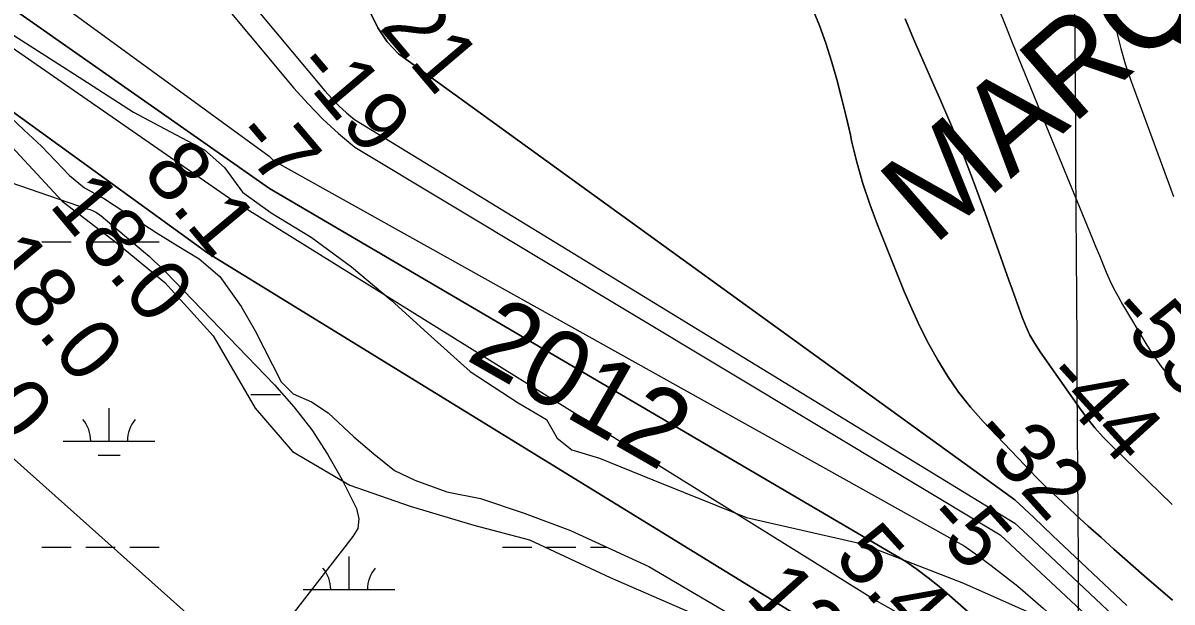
# Model space of a CAD drawing. Extents: x 3477039 to 3515015, y 546746 to 572297.
# Drawn here: x 3501172 to 3502424, y 559617 to 560248 of the extents above; entities that cross this region are included whole.
import ezdxf

# ---------------------------------------------------------------- set-up
doc = ezdxf.new("R2010")
doc.units = 0
for name, color, linetype in [('V-CHAN-NAID', 7, 'Continuous'), ('V-GRID-MAJR', 7, 'Continuous'), ('V-RIVR-EDGE', 7, 'Continuous'), ('V-RIVR-IDEN', 7, 'Continuous'), ('V-RIVR-RANG', 7, 'Continuous'), ('V-SITE-VEGE', 7, 'Continuous'), ('V-TOPO-DPTH', 7, 'Continuous'), ('V-TOPO-MAJR', 7, 'Continuous'), ('V-TOPO-MINR', 7, 'Continuous'), ('V-TOPO-WATR', 7, 'Continuous'), ('V-WETL-SWMP', 7, 'Continuous')]:
    doc.layers.add(name, color=color, linetype=linetype)

msp = doc.modelspace()

# ---------------------------------------------------------------- linework, layer by layer
at = {"layer": 'V-GRID-MAJR'}
msp.add_spline([(3502367.239, 552233.144), (3502330.233, 558291.01), (3502293.207, 564351.96), (3502256.181, 570412.927), (3502256.162, 570415.993)], degree=3, dxfattribs=at)
at = {"layer": 'V-RIVR-EDGE'}
msp.add_lwpolyline([(3501148.716836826, 560243.129207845), (3501237.4250991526, 560186.479154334), (3501292.56723052, 560150.9235323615), (3501326.7411065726, 560132.8292312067), (3501369.907951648, 560109.9100799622), (3501391.472076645, 560090.6463058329), (3501411.215935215, 560063.582786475), (3501442.377805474, 560041.2936467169), (3501486.136066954, 560014.7710732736), (3501529.879484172, 559982.2452702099), (3501573.0136718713, 559946.1190137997), (3501616.739275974, 559906.3893351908), (3501659.2686874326, 559868.4635943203), (3501711.4121728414, 559834.1160404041), (3501742.584434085, 559816.0291613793), (3501753.9400998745, 559795.5899765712), (3501770.1176469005, 559782.9431148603), (3501800.1115286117, 559773.8640491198), (3501858.284963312, 559750.307464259), (3501960.238925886, 559709.2331503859), (3502086.236979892, 559680.7062416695), (3502196.5910106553, 559637.8101769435), (3502269.1499300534, 559605.2131214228)], dxfattribs=at)
at = {"layer": 'V-SITE-VEGE'}
msp.add_lwpolyline([(3501160.058, 560113.118), (3501214.594, 560054.029), (3501275.076, 560007.642), (3501326.7630000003, 559965.224), (3501379.342, 559907.122), (3501424.946, 559828.4890000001), (3501465.829, 559781.232), (3501528.325, 559744.632), (3501593.839, 559721.729), (3501663.2800000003, 559700.764), (3501723.938, 559684.746), (3501811.6350000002, 559643.852), (3501898.612, 559606.21), (3502104.772, 559486.742), (3502342.741, 559293.933), (3502447.4450000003, 559219.594)], dxfattribs=at)
at = {"layer": 'V-TOPO-DPTH'}
for points in [[(3500884.375135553, 560979.4717167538), (3500924.075901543, 560882.2144106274), (3500947.979011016, 560830.6328109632), (3500974.8705763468, 560780.8486835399), (3501006.244825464, 560733.7607644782), (3501040.6075304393, 560688.4703176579), (3501467.291075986, 560177.1841014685), (3501482.687463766, 560159.8779701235), (3501498.7612477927, 560143.2702019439), (3501515.85112619, 560127.7099785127), (3501533.618400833, 560112.848118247), (3502236.728744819, 559690.5327835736), (3502572.4266762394, 559376.6277914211)], [(3500884.375135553, 560979.4717167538), (3500924.075901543, 560882.2144106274), (3500947.979011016, 560830.6328109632), (3500974.8705763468, 560780.8486835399), (3501006.244825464, 560733.7607644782), (3501040.6075304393, 560688.4703176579), (3501467.291075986, 560177.1841014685), (3501482.687463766, 560159.8779701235), (3501498.7612477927, 560143.2702019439), (3501515.85112619, 560127.7099785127), (3501533.618400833, 560112.848118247), (3502236.728744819, 559690.5327835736), (3502572.4266762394, 559376.6277914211)], [(3500382.3158082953, 560812.1999238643), (3500385.9007099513, 560809.2158966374), (3500388.4072873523, 560807.0986319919), (3500390.7200476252, 560805.14968299), (3500393.0358184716, 560803.2043262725), (3500395.3561051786, 560801.2643579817), (3500397.6794024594, 560799.3279819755), (3500400.020438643, 560797.414000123), (3500402.3821029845, 560795.526268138), (3500404.774709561, 560793.6779109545), (3500407.1879442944, 560791.8558036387), (3501440.702294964, 560067.6181656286), (3502134.01171944, 559661.420767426), (3502146.2761688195, 559652.5550603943), (3502158.3297934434, 559643.4207245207), (3502170.067180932, 559633.8834453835), (3502181.5937436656, 559624.077537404), (3502318.2879137, 559503.7379187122), (3502397.348981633, 559432.8607966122), (3502475.538650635, 559361.0518455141)], [(3502475.538650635, 559361.0518455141), (3502397.348981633, 559432.8607966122), (3502318.2879137, 559503.7379187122), (3502181.5937436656, 559624.077537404), (3502170.067180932, 559633.8834453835), (3502158.3297934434, 559643.4207245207), (3502146.2761688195, 559652.5550603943), (3502134.01171944, 559661.420767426), (3501440.702294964, 560067.6181656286), (3500407.1879442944, 560791.8558036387), (3500404.774709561, 560793.6779109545), (3500402.3821029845, 560795.526268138), (3500400.020438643, 560797.414000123), (3500397.6794024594, 560799.3279819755), (3500395.3561051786, 560801.2643579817), (3500393.0358184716, 560803.2043262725), (3500390.7200476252, 560805.14968299), (3500388.4072873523, 560807.0986319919), (3500386.6901477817, 560808.5490715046)], [(3502563.531825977, 559092.2751654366), (3502078.131885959, 559561.4130006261), (3502072.544638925, 559566.126642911), (3502066.6943564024, 559570.5095583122), (3502060.668716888, 559574.6719891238), (3501373.499360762, 559997.3403736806), (3500330.554899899, 560753.5102649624)], [(3502374.7996673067, 559613.1798229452), (3502293.7111944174, 559689.7987319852), (3502273.1348859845, 559709.180194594), (3502252.5184070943, 559728.5186979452), (3501581.2573164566, 560214.4642650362), (3501568.979417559, 560227.5620447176), (3501558.6300683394, 560242.9921016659), (3501512.2040130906, 560336.4039696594)], [(3502374.7996673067, 559613.1798229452), (3502293.7111944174, 559689.7987319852), (3502273.1348859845, 559709.180194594), (3502252.5184070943, 559728.5186979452), (3501581.2573164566, 560214.4642650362), (3501568.979417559, 560227.5620447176), (3501558.6300683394, 560242.9921016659), (3501512.2040130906, 560336.4039696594)], [(3502031.9267436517, 560264.5976273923), (3502039.728071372, 560245.4755346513), (3502046.635004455, 560226.0125076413), (3502052.9456744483, 560206.3221911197), (3502058.5854760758, 560186.4039697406), (3502063.930352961, 560166.4103821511), (3502068.8328427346, 560146.3037452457), (3502073.4404077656, 560126.1217421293), (3502074.8509303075, 560119.6132618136), (3502080.529046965, 560096.3008264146), (3502086.9847934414, 560073.2274800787), (3502094.606984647, 560050.5127673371), (3502103.006805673, 560028.0371436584), (3502132.1802982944, 559955.6590516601), (3502140.3818832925, 559936.4526681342), (3502149.094670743, 559917.4939816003), (3502158.574261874, 559898.9068405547), (3502168.565055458, 559880.5673965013), (3502179.549117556, 559862.8668406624), (3502191.334659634, 559845.762268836), (3502204.3224216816, 559829.5516730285), (3502218.111663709, 559813.9370612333), (3502270.9710886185, 559758.2705276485), (3502274.349676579, 559754.770169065), (3502277.7656319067, 559751.3072778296), (3502281.2376382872, 559747.9005876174), (3502284.747012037, 559744.5313647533), (3502304.9921624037, 559725.4097338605), (3502318.7209889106, 559712.5833920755), (3502332.5415699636, 559699.8577942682), (3502346.499782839, 559687.2833124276), (3502360.5497502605, 559674.8095745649), (3502393.532627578, 559645.8462845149), (3502424.2043280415, 559619.0375644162)], [(3502424.2043280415, 559619.0375644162), (3502393.532627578, 559645.8462845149), (3502360.5497502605, 559674.8095745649), (3502346.499782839, 559687.2833124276), (3502332.5415699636, 559699.8577942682), (3502318.7209889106, 559712.5833920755), (3502304.9921624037, 559725.4097338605), (3502284.747012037, 559744.5313647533), (3502281.2376382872, 559747.9005876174), (3502277.7656319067, 559751.3072778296), (3502274.349676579, 559754.770169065), (3502270.9710886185, 559758.2705276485), (3502218.111663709, 559813.9370612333), (3502204.3224216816, 559829.5516730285), (3502191.334659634, 559845.762268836), (3502179.549117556, 559862.8668406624), (3502168.565055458, 559880.5673965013), (3502158.574261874, 559898.9068405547), (3502149.094670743, 559917.4939816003), (3502140.3818832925, 559936.4526681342), (3502132.1802982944, 559955.6590516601), (3502103.006805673, 560028.0371436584), (3502094.606984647, 560050.5127673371), (3502086.9847934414, 560073.2274800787), (3502080.529046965, 560096.3008264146), (3502074.8509303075, 560119.6132618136), (3502073.4404077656, 560126.1217421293), (3502068.8328427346, 560146.3037452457), (3502063.930352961, 560166.4103821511), (3502058.5854760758, 560186.4039697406), (3502052.9456744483, 560206.3221911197), (3502046.635004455, 560226.0125076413), (3502039.728071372, 560245.4755346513), (3502031.9267436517, 560264.5976273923)], [(3502133.029384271, 560252.5726762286), (3502143.471490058, 560228.4753215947), (3502153.9729870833, 560204.403789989), (3502164.514078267, 560180.3494737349), (3502170.613814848, 560166.4766909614), (3502183.880052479, 560135.3586797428), (3502196.6742870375, 560104.0539340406), (3502208.760516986, 560072.4690866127), (3502220.374743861, 560040.6975047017), (3502246.0113427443, 559968.0399716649), (3502249.6029030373, 559957.9018083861), (3502253.2115057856, 559947.7697391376), (3502256.845672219, 559937.6468109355), (3502260.4968811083, 559927.529976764), (3502264.5414957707, 559917.6156877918), (3502269.086292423, 559907.9615595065), (3502274.381362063, 559898.6976722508), (3502280.176613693, 559889.6939456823), (3502322.885590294, 559828.798180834), (3502331.093325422, 559817.7727590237), (3502339.6946197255, 559807.0827596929), (3502348.8862527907, 559796.8958940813), (3502358.4714450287, 559787.0444509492), (3502424.1095919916, 559723.2961826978)], [(3502424.1095919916, 559723.2961826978), (3502358.4714450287, 559787.0444509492), (3502348.8862527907, 559796.8958940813), (3502339.6946197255, 559807.0827596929), (3502331.093325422, 559817.7727590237), (3502322.885590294, 559828.798180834), (3502280.176613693, 559889.6939456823), (3502274.381362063, 559898.6976722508), (3502269.086292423, 559907.9615595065), (3502264.5414957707, 559917.6156877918), (3502260.4968811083, 559927.529976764), (3502256.845672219, 559937.6468109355), (3502253.2115057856, 559947.7697391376), (3502249.6029030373, 559957.9018083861), (3502246.0113427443, 559968.0399716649), (3502220.374743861, 560040.6975047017), (3502208.760516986, 560072.4690866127), (3502196.6742870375, 560104.0539340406), (3502183.880052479, 560135.3586797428), (3502170.613814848, 560166.4766909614), (3502164.514078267, 560180.3494737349), (3502153.9729870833, 560204.403789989), (3502143.471490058, 560228.4753215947), (3502133.029384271, 560252.5726762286)]]:
    msp.add_lwpolyline(points, dxfattribs=at)
at = {"layer": 'V-TOPO-MAJR'}
msp.add_lwpolyline([(3502234.5085181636, 560265.0753720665), (3502242.665287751, 560244.1530020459), (3502248.908126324, 560228.6414539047), (3502260.451292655, 560200.0605374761), (3502272.04071589, 560171.4984558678), (3502283.6995244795, 560142.964626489), (3502295.4045899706, 560114.4496319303), (3502337.2752866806, 560012.7992277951), (3502341.021173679, 560003.7056082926), (3502344.7672260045, 559994.6120568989), (3502348.513526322, 559985.5186076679), (3502352.2599919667, 559976.4252265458), (3502356.2037529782, 559967.4309218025), (3502360.409192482, 559958.5680397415), (3502365.007149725, 559949.9022917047), (3502369.8667854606, 559941.3679663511), (3502396.342253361, 559897.2040282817), (3502404.3190285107, 559884.8370972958), (3502412.8066644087, 559872.8578771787), (3502422.0605914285, 559861.4602233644), (3502431.825379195, 559850.4502804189)], dxfattribs=at)
at = {"layer": 'V-TOPO-MINR'}
for points in [[(3500026.3989855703, 561263.865164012), (3500392.8703155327, 560889.0486487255), (3500407.7717586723, 560874.3335645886), (3500422.9580206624, 560859.9279429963), (3500438.571510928, 560845.9865152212), (3500454.4698200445, 560832.3545499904), (3500567.1524705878, 560738.6453454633), (3500573.298259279, 560734.1870177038), (3500579.7453725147, 560730.3143301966), (3501440.1910443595, 560102.8380477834), (3501445.390357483, 560097.970074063), (3502197.2468206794, 559678.3976203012), (3502212.2266972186, 559667.8810700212), (3502226.9922986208, 559657.0489267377), (3502241.450345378, 559645.802203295), (3502255.713363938, 559634.3193581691), (3502269.683840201, 559622.4823305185), (3502283.4592882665, 559610.4091811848), (3502330.7654158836, 559567.8877048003), (3502367.9907965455, 559534.3141523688), (3502405.140650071, 559500.6575147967), (3502442.177212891, 559466.8762495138)], [(3500884.375135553, 560979.4717167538), (3500924.075901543, 560882.2144106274), (3500947.979011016, 560830.6328109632), (3500974.8705763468, 560780.8486835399), (3501006.244825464, 560733.7607644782), (3501040.6075304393, 560688.4703176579), (3501467.291075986, 560177.1841014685), (3501482.687463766, 560159.8779701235), (3501498.7612477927, 560143.2702019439), (3501515.85112619, 560127.7099785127), (3501533.618400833, 560112.848118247), (3502236.728744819, 559690.5327835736), (3502572.4266762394, 559376.6277914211)], [(3500327.082881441, 560799.3076242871), (3501396.9496847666, 560057.2929782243), (3502102.6973358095, 559618.1096957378), (3502119.903909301, 559608.358585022), (3502136.6311098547, 559597.8062822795), (3502153.0387284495, 559586.7198515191), (3502168.811622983, 559574.7799696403), (3502184.063825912, 559562.2440480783), (3502198.5349914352, 559548.8140669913), (3502212.485465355, 559534.788046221), (3502697.142104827, 559017.2364030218)], [(3500330.554899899, 560753.5102649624), (3501373.499360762, 559997.3403736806), (3502060.668716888, 559574.6719891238), (3502066.6943564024, 559570.5095583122), (3502072.544638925, 559566.126642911), (3502078.131885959, 559561.4130006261), (3502563.531825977, 559092.2751654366)], [(3501302.6599779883, 560411.8328392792), (3501500.938080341, 560174.2389004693), (3501508.3986520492, 560165.8529423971), (3501516.1874990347, 560157.8054262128), (3501524.468758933, 560150.2655728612), (3501533.0782941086, 560143.0641613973), (3502252.613827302, 559703.1521916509), (3502266.4610240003, 559690.1762819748), (3502433.9856048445, 559532.5541150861)], [(3501512.2040130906, 560336.4039696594), (3501558.6300683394, 560242.9921016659), (3501568.979417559, 560227.5620447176), (3501581.2573164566, 560214.4642650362), (3502252.5184070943, 559728.5186979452), (3502273.1348859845, 559709.180194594), (3502293.7111944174, 559689.7987319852), (3502374.7996673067, 559613.1798229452)], [(3502031.9267436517, 560264.5976273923), (3502039.728071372, 560245.4755346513), (3502046.635004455, 560226.0125076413), (3502052.9456744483, 560206.3221911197), (3502058.5854760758, 560186.4039697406), (3502063.930352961, 560166.4103821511), (3502068.8328427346, 560146.3037452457), (3502073.4404077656, 560126.1217421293), (3502074.8509303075, 560119.6132618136), (3502080.529046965, 560096.3008264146), (3502086.9847934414, 560073.2274800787), (3502094.606984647, 560050.5127673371), (3502103.006805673, 560028.0371436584), (3502132.1802982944, 559955.6590516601), (3502140.3818832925, 559936.4526681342), (3502149.094670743, 559917.4939816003), (3502158.574261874, 559898.9068405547), (3502168.565055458, 559880.5673965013), (3502179.549117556, 559862.8668406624), (3502191.334659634, 559845.762268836), (3502204.3224216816, 559829.5516730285), (3502218.111663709, 559813.9370612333), (3502270.9710886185, 559758.2705276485), (3502274.349676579, 559754.770169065), (3502277.7656319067, 559751.3072778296), (3502281.2376382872, 559747.9005876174), (3502284.747012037, 559744.5313647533), (3502304.9921624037, 559725.4097338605), (3502318.7209889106, 559712.5833920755), (3502332.5415699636, 559699.8577942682), (3502346.499782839, 559687.2833124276), (3502360.5497502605, 559674.8095745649), (3502393.532627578, 559645.8462845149), (3502424.2043280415, 559619.0375644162)], [(3502133.029384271, 560252.5726762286), (3502143.471490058, 560228.4753215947), (3502153.9729870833, 560204.403789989), (3502164.514078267, 560180.3494737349), (3502170.613814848, 560166.4766909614), (3502183.880052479, 560135.3586797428), (3502196.6742870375, 560104.0539340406), (3502208.760516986, 560072.4690866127), (3502220.374743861, 560040.6975047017), (3502246.0113427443, 559968.0399716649), (3502249.6029030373, 559957.9018083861), (3502253.2115057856, 559947.7697391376), (3502256.845672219, 559937.6468109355), (3502260.4968811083, 559927.529976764), (3502264.5414957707, 559917.6156877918), (3502269.086292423, 559907.9615595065), (3502274.381362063, 559898.6976722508), (3502280.176613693, 559889.6939456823), (3502322.885590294, 559828.798180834), (3502331.093325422, 559817.7727590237), (3502339.6946197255, 559807.0827596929), (3502348.8862527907, 559796.8958940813), (3502358.4714450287, 559787.0444509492), (3502424.1095919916, 559723.2961826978)], [(3502360.278551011, 560255.0432046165), (3502363.7924192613, 560237.6437347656), (3502367.9188938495, 560220.4084387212), (3502372.964277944, 560203.4194033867), (3502378.622268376, 560186.5945418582), (3502422.429545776, 560067.0587004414), (3502425.476931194, 560058.875791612)], [(3500854.1622804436, 560179.2437569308), (3501242.0433524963, 560045.5105334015), (3501245.31120773, 560044.83601235), (3501248.517542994, 560043.5341195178), (3501251.597850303, 560042.0097336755)], [(3501251.597850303, 560042.0097336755), (3501254.4891156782, 560040.1516083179), (3501257.2543530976, 560038.0709899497), (3501303.255061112, 559999.2360624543), (3501309.4449917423, 559993.8464522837), (3501315.520943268, 559988.3349781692), (3501321.4259261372, 559982.6407081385), (3501327.216929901, 559976.8245741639), (3501446.176659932, 559853.6448053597), (3501467.2446658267, 559829.7673304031), (3501486.7680789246, 559804.7904442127), (3501503.9746028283, 559778.1644411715), (3501519.6365339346, 559750.4390268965), (3501535.4685437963, 559719.2101531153), (3501537.858625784, 559707.6835159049), (3501537.0126859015, 559697.2607323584), (3501531.3127132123, 559688.4937293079), (3501439.937188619, 559570.4318151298), (3501426.7729718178, 559566.8032115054), (3501411.2878368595, 559568.1493836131), (3501396.59211493, 559571.6624049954), (3501383.080512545, 559578.4257002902), (3501370.3583231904, 559587.3558448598), (3501149.450716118, 559784.589856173)]]:
    msp.add_lwpolyline(points, dxfattribs=at)
at = {"layer": 'V-TOPO-WATR'}
msp.add_lwpolyline([(3500382.3158082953, 560812.1999238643), (3500385.9007099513, 560809.2158966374), (3500388.4072873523, 560807.0986319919), (3500390.7200476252, 560805.14968299), (3500393.0358184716, 560803.2043262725), (3500395.3561051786, 560801.2643579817), (3500397.6794024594, 560799.3279819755), (3500400.020438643, 560797.414000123), (3500402.3821029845, 560795.526268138), (3500404.774709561, 560793.6779109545), (3500407.1879442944, 560791.8558036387), (3501440.702294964, 560067.6181656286), (3502134.01171944, 559661.420767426), (3502146.2761688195, 559652.5550603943), (3502158.3297934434, 559643.4207245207), (3502170.067180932, 559633.8834453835), (3502181.5937436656, 559624.077537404), (3502318.2879137, 559503.7379187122), (3502397.348981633, 559432.8607966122), (3502475.538650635, 559361.0518455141)], dxfattribs=at)
at = {"layer": 'V-WETL-SWMP'}
for p, q in [((3501192.4826767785, 560009.7700334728), (3501224.482676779, 560009.7700334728)), ((3501240.4826767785, 560009.770033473), (3501272.4826767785, 560009.7700334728)), ((3501288.4826767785, 560009.770033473), (3501320.4826767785, 560009.7700334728)), ((3501420.4826767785, 559843.2690334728), (3501452.4826767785, 559843.2690334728)), ((3501265.8906767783, 559792.5270334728), (3501265.8906767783, 559828.5270334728)), ((3501215.8906767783, 559792.5270334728), (3501315.8906767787, 559792.5270334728)), ((3501253.8906767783, 559777.0960334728), (3501277.890676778, 559777.096033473)), ((3501192.4826767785, 559677.0950334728), (3501224.482676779, 559677.0950334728)), ((3501240.4826767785, 559677.095033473), (3501272.4826767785, 559677.0950334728)), ((3501288.4826767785, 559677.095033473), (3501320.4826767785, 559677.0950334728)), ((3501694.3906767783, 559677.0950334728), (3501726.3906767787, 559677.0950334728)), ((3501742.3906767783, 559677.095033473), (3501774.3906767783, 559677.0950334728)), ((3501790.3906767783, 559677.095033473), (3501807.6563495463, 559677.0950334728)), ((3501527.3266767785, 559630.6650334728), (3501527.3266767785, 559666.665033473)), ((3501477.326676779, 559630.6650334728), (3501577.3266767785, 559630.6650334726))]:
    msp.add_line(p, q, dxfattribs=at)
msp.add_lwpolyline([(3501143.447, 560159.388), (3501173.257, 560131.2170000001), (3501192.319, 560113.915), (3501222.598, 560081.811), (3501239.227, 560068.453), (3501260.776, 560056.541), (3501281.824, 560042.667), (3501317.068, 560019.87), (3501340.077, 560005.493), (3501364.069, 559991.111), (3501386.56, 559971.8250000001), (3501409.958, 559939.268), (3501425.039, 559912.654), (3501453.22, 559856.981), (3501466.412, 559844.133), (3501486.505, 559835.177), (3501504.615, 559823.285), (3501532.471, 559797.09), (3501554.4760000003, 559778.789), (3501576.972, 559760.485), (3501599.021, 559750.044), (3501633.829, 559737.0750000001), (3501670.636, 559729.99), (3501718.2, 559714.002), (3501768.696, 559695.049), (3501853.958, 559655.758), (3502061.505, 559533.682)], dxfattribs=at)
for centre, radius, start, end in [((3501210.647740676, 559793.0018366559), 35.24628790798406, 359.2281799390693, 40.771838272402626), ((3501321.133612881, 559793.0018366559), 35.24628790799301, 139.2281769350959, 180.77183526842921), ((3501472.0837406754, 559631.1398366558), 35.24628790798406, 359.2281799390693, 40.771838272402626), ((3501582.5696128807, 559631.1398366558), 35.24628790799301, 139.2281769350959, 180.77183526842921)]:
    msp.add_arc(centre, radius, start, end, dxfattribs=at)

# ---------------------------------------------------------------- texts
at = {"layer": 'V-CHAN-NAID'}
msp.add_text('MARQUEZ "144" (143.4)', height=100.0000020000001, rotation=41.054813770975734, dxfattribs=at).set_placement((3502163.896450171, 560004.4163197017))
at = {"layer": 'V-RIVR-IDEN'}
msp.add_text('2012', height=83.00000000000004, rotation=330.20793555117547, dxfattribs=at).set_placement((3501653.156375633, 559881.9352619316))
at = {"layer": 'V-RIVR-RANG'}
for s, height, rotation, p in [('-21', 67.00000000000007, 310.28655555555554, (3501539.7934782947, 560265.7879159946)), ('-19', 67.00000000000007, 310.28655555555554, (3501465.3982305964, 560198.9013201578)), ('-7', 67.00000000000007, 310.28655555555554, (3501398.5001042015, 560123.1692159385)), ('8.1', 66.99999999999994, 309.99832571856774, (3501300.6161651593, 560084.6409806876)), ('18.0', 66.99999999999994, 309.99832571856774, (3501199.4201123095, 560049.6714628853)), ('18.0', 66.99999999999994, 309.99832571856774, (3501122.9781123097, 559985.1994628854)), ('19.0', 66.99999999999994, 309.99832571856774, (3501046.5371123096, 559920.7264628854)), ('-53', 67.00000000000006, 312.17755555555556, (3502352.476496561, 559931.1227618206)), ('-44', 67.00000000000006, 312.17755555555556, (3502281.9227977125, 559860.0577137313)), ('-32', 67.00000000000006, 312.17755555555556, (3502203.2230582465, 559797.9856757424)), ('-5', 67.00000000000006, 312.17755555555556, (3502151.620084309, 559706.004430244)), ('5.4', 67.00000000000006, 312.17755555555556, (3502054.1467295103, 559664.6531111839)), ('12.8', 67.00000000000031, 311.8983257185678, (3501957.8782410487, 559622.8320210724))]:
    msp.add_text(s, height=height, rotation=rotation, dxfattribs=at).set_placement(p)

doc.saveas('drawing.dxf')
